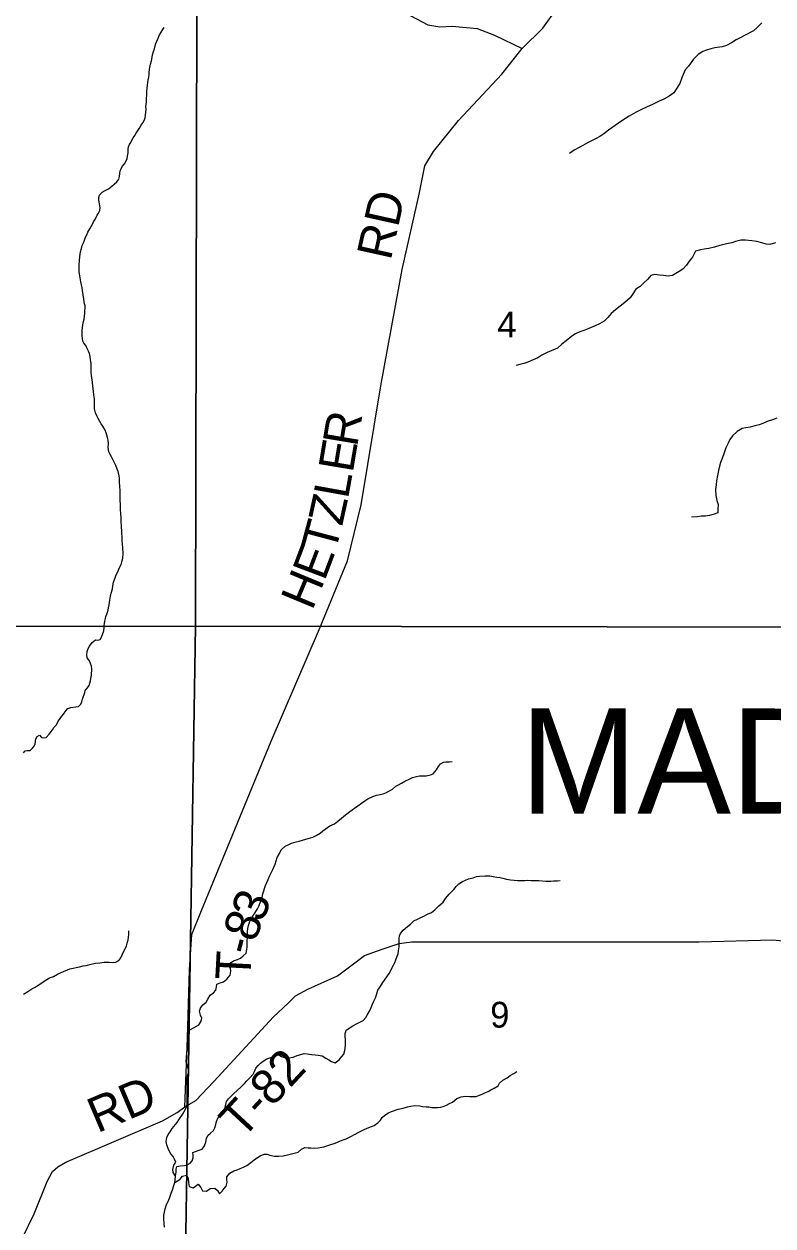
# Model space of a CAD drawing. Extents: x 1310247 to 1552180, y 377264 to 706493.
# Drawn here: x 1419907 to 1426323, y 566791 to 577088 of the extents above; entities that cross this region are included whole.
import ezdxf

# ---------------------------------------------------------------- set-up
doc = ezdxf.new("R2010")
doc.units = 0
for name, color, linetype in [('GM_X_Minor_River', 7, 'Continuous'), ('GM_X_Section', 7, 'Continuous'), ('GM_X_Section_Text', 7, 'Continuous'), ('GM_X_Township_Road', 7, 'Continuous'), ('GM_X_Township_Road_Text', 7, 'Continuous'), ('GM_X_Township_Text', 7, 'Continuous')]:
    doc.layers.add(name, color=color, linetype=linetype)

msp = doc.modelspace()

# ---------------------------------------------------------------- linework, layer by layer
at = {"layer": 'GM_X_Minor_River'}
for points in [[(1420556, 575490), (1420560, 575512), (1420555, 575548), (1420548, 575579), (1420549, 575601), (1420555, 575621), (1420576, 575648), (1420602, 575661), (1420631, 575677), (1420658, 575698), (1420680, 575715), (1420703, 575735), (1420719, 575758), (1420726, 575782), (1420729, 575808), (1420731, 575830), (1420738, 575848), (1420748, 575868), (1420767, 575889), (1420782, 575915), (1420790, 575935), (1420793, 575957), (1420798, 575983), (1420798, 576017), (1420803, 576035), (1420811, 576055), (1420822, 576074), (1420830, 576092), (1420843, 576112), (1420856, 576133), (1420868, 576153), (1420897, 576196), (1420912, 576220), (1420925, 576240), (1420935, 576262), (1420944, 576283), (1420947, 576307), (1420951, 576333), (1420954, 576357), (1420952, 576377), (1420955, 576417), (1420958, 576511), (1420963, 576539), (1420965, 576565), (1420968, 576587), (1420970, 576607), (1420975, 576633), (1420978, 576655), (1420980, 576673), (1420983, 576697), (1420985, 576715), (1420992, 576745), (1420999, 576773), (1421004, 576805), (1421008, 576825), (1421017, 576851), (1421024, 576876), (1421032, 576902), (1421037, 576922), (1421045, 576940), (1421056, 576966), (1421069, 576995), (1421082, 577017), (1421096, 577041), (1421109, 577058)], [(1426228, 577097), (1426188, 577058), (1426156, 577030), (1426079, 576988), (1426043, 576969), (1426007, 576951), (1425967, 576927), (1425925, 576904), (1425887, 576892), (1425825, 576883), (1425791, 576875), (1425755, 576863), (1425723, 576851), (1425683, 576828), (1425643, 576788), (1425600, 576726), (1425572, 576695), (1425546, 576635), (1425525, 576577), (1425493, 576529), (1425473, 576497), (1425435, 576469), (1425387, 576444), (1425347, 576428), (1425298, 576402), (1425240, 576375), (1425196, 576355), (1425152, 576334), (1425092, 576298), (1425060, 576278), (1425028, 576257), (1424972, 576217), (1424915, 576178), (1424875, 576146), (1424841, 576124), (1424809, 576106), (1424775, 576089), (1424735, 576069), (1424695, 576047), (1424663, 576030), (1424621, 576006), (1424579, 575978)], [(1420750, 572631), (1420749, 572661), (1420747, 572687), (1420744, 572731), (1420745, 572749), (1420742, 572775), (1420739, 572836), (1420740, 572856), (1420737, 572894), (1420734, 572930), (1420733, 572970), (1420730, 573012), (1420731, 573056), (1420730, 573084), (1420727, 573133), (1420725, 573153), (1420724, 573175), (1420724, 573195), (1420723, 573217), (1420714, 573253), (1420706, 573273), (1420693, 573306), (1420676, 573340), (1420657, 573381), (1420642, 573405), (1420634, 573424), (1420631, 573444), (1420629, 573464), (1420630, 573492), (1420627, 573522), (1420623, 573546), (1420618, 573566), (1420610, 573585), (1420601, 573609), (1420582, 573644), (1420568, 573664), (1420557, 573684), (1420543, 573709), (1420530, 573731), (1420520, 573758), (1420511, 573792), (1420512, 573810), (1420510, 573834), (1420511, 573876), (1420506, 573910), (1420503, 573940), (1420496, 573987), (1420490, 574041), (1420484, 574073), (1420483, 574101), (1420482, 574143), (1420481, 574176), (1420478, 574214), (1420475, 574238), (1420467, 574266), (1420460, 574286), (1420445, 574313), (1420437, 574333), (1420420, 574354), (1420412, 574372), (1420405, 574416), (1420406, 574438), (1420406, 574464), (1420407, 574486), (1420412, 574510), (1420416, 574540), (1420421, 574558), (1420428, 574612), (1420430, 574674), (1420426, 574692), (1420419, 574732), (1420414, 574769), (1420407, 574805), (1420404, 574827), (1420400, 574853), (1420395, 574879), (1420386, 574930), (1420383, 574948), (1420381, 574968), (1420380, 574998), (1420379, 575030), (1420382, 575060), (1420385, 575096), (1420387, 575116), (1420392, 575136), (1420399, 575164), (1420405, 575190), (1420416, 575212), (1420425, 575237), (1420435, 575261), (1420446, 575281), (1420454, 575305), (1420471, 575334), (1420482, 575354), (1420494, 575372), (1420503, 575394), (1420515, 575411), (1420526, 575429), (1420535, 575449), (1420545, 575467), (1420556, 575490)], [(1426346, 575212), (1426296, 575199), (1426264, 575203), (1426228, 575212), (1426186, 575224), (1426143, 575230), (1426087, 575237), (1426047, 575235), (1426003, 575226), (1425971, 575214), (1425915, 575202), (1425869, 575189), (1425823, 575175), (1425773, 575166), (1425735, 575158), (1425703, 575152), (1425659, 575141), (1425634, 575091), (1425606, 575055), (1425582, 575023), (1425552, 574989), (1425520, 574968), (1425462, 574934), (1425426, 574928), (1425384, 574933)], [(1425384, 574933), (1425352, 574937), (1425310, 574941), (1425276, 574934), (1425250, 574902), (1425217, 574870), (1425185, 574840), (1425149, 574815), (1425123, 574775), (1425099, 574743), (1425054, 574701), (1425014, 574672), (1424974, 574640), (1424936, 574608), (1424908, 574574), (1424876, 574541), (1424836, 574519), (1424799, 574501), (1424747, 574480), (1424703, 574462), (1424669, 574450), (1424631, 574433), (1424599, 574415), (1424551, 574373), (1424515, 574344), (1424477, 574312), (1424423, 574288), (1424388, 574273), (1424344, 574251), (1424308, 574227), (1424268, 574212), (1424222, 574192), (1424190, 574180), (1424154, 574171), (1424122, 574163)], [(1426355, 573711), (1426319, 573698), (1426273, 573682), (1426237, 573666), (1426205, 573653), (1426167, 573645), (1426127, 573635), (1426091, 573628), (1426059, 573622), (1426017, 573596)], [(1426017, 573596), (1425977, 573560), (1425955, 573529), (1425938, 573497), (1425920, 573457), (1425902, 573407), (1425892, 573375), (1425875, 573331), (1425865, 573299), (1425857, 573263), (1425848, 573221), (1425840, 573173), (1425836, 573141), (1425832, 573101), (1425835, 573049), (1425841, 573007), (1425853, 572972), (1425852, 572932), (1425850, 572900), (1425812, 572885), (1425778, 572877), (1425746, 572873), (1425708, 572872), (1425676, 572866), (1425626, 572864)], [(1419902, 570844), (1419916, 570862), (1419938, 570864), (1419959, 570863), (1419979, 570884), (1419994, 570902), (1420004, 570920), (1420009, 570964), (1420020, 570984), (1420040, 570995), (1420058, 570976), (1420076, 570972), (1420098, 570975), (1420123, 571003), (1420152, 571040), (1420163, 571062), (1420185, 571085), (1420196, 571109), (1420223, 571148), (1420244, 571176), (1420265, 571205), (1420283, 571223), (1420308, 571232), (1420350, 571239), (1420374, 571242), (1420393, 571260), (1420403, 571282), (1420408, 571304), (1420429, 571361), (1420432, 571379), (1420451, 571401), (1420465, 571422), (1420470, 571440), (1420476, 571462), (1420479, 571482), (1420486, 571510), (1420487, 571564), (1420486, 571586), (1420467, 571633), (1420447, 571657), (1420444, 571683), (1420449, 571711), (1420457, 571737), (1420468, 571757), (1420491, 571788), (1420520, 571812), (1420538, 571809), (1420560, 571814), (1420570, 571834), (1420590, 571888), (1420593, 571916), (1420595, 571934), (1420598, 571952), (1420600, 571972), (1420605, 571994), (1420607, 572012), (1420618, 572031), (1420627, 572067), (1420631, 572087), (1420636, 572111), (1420641, 572151), (1420648, 572185), (1420654, 572211), (1420664, 572250), (1420668, 572276), (1420675, 572306), (1420688, 572344), (1420697, 572368), (1420710, 572396), (1420722, 572425), (1420739, 572457), (1420746, 572479), (1420753, 572513), (1420756, 572551), (1420753, 572599), (1420750, 572631)], [(1422320, 570104), (1422360, 570116), (1422382, 570123), (1422410, 570137), (1422444, 570155), (1422468, 570175), (1422526, 570218), (1422566, 570236), (1422596, 570260), (1422626, 570285), (1422661, 570313), (1422697, 570341), (1422737, 570370), (1422767, 570390), (1422797, 570412), (1422827, 570432), (1422853, 570450), (1422895, 570471), (1422927, 570481), (1422959, 570487), (1422985, 570494), (1423007, 570500), (1423033, 570516), (1423064, 570534), (1423092, 570558), (1423116, 570569), (1423142, 570585), (1423174, 570605), (1423202, 570617), (1423236, 570634), (1423270, 570642), (1423296, 570646), (1423318, 570646), (1423352, 570647), (1423388, 570657), (1423412, 570665), (1423440, 570699), (1423458, 570728), (1423476, 570750), (1423501, 570764), (1423522, 570766), (1423552, 570768), (1423576, 570771)], [(1421206, 567217), (1421185, 567250), (1421181, 567274), (1421191, 567312), (1421209, 567336), (1421197, 567364), (1421186, 567386), (1421164, 567408), (1421144, 567446), (1421130, 567485), (1421125, 567513), (1421131, 567549), (1421143, 567575), (1421159, 567596), (1421177, 567626), (1421218, 567676), (1421234, 567700), (1421264, 567746), (1421290, 567790), (1421299, 567812), (1421305, 567834), (1421305, 567922), (1421304, 567960), (1421304, 568054), (1421309, 568078), (1421315, 568104), (1421317, 568132), (1421309, 568158), (1421297, 568198), (1421298, 568238), (1421302, 568272), (1421308, 568296), (1421312, 568318), (1421317, 568354), (1421317, 568378), (1421307, 568438), (1421329, 568472), (1421365, 568492), (1421406, 568514), (1421424, 568544), (1421430, 568572), (1421420, 568596), (1421410, 568632), (1421419, 568658), (1421437, 568682), (1421467, 568709), (1421481, 568733), (1421503, 568767), (1421529, 568789), (1421551, 568811), (1421556, 568839), (1421560, 568861), (1421588, 568873), (1421616, 568882), (1421644, 568904), (1421672, 568938), (1421678, 568974), (1421675, 569000), (1421663, 569022), (1421681, 569048), (1421703, 569062), (1421735, 569074), (1421763, 569085), (1421785, 569105), (1421809, 569127), (1421816, 569159), (1421818, 569181), (1421818, 569205), (1421820, 569233), (1421822, 569263), (1421822, 569285), (1421823, 569311), (1421825, 569339), (1421829, 569365), (1421843, 569399), (1421857, 569427), (1421884, 569471), (1421908, 569507), (1421920, 569531), (1421930, 569558), (1421940, 569582), (1421947, 569604), (1421953, 569636), (1421977, 569708), (1421987, 569732), (1421998, 569758), (1422014, 569792), (1422028, 569822), (1422040, 569844), (1422048, 569866), (1422058, 569890), (1422077, 569948), (1422097, 569982), (1422111, 570014), (1422143, 570045), (1422170, 570057), (1422198, 570069), (1422238, 570081), (1422264, 570088), (1422292, 570096), (1422320, 570104)], [(1423217, 569376), (1423247, 569406), (1423279, 569418), (1423301, 569430), (1423333, 569445), (1423365, 569463), (1423399, 569477), (1423427, 569499), (1423460, 569532), (1423498, 569564), (1423518, 569596), (1423550, 569634), (1423588, 569673), (1423609, 569699), (1423633, 569721), (1423663, 569741), (1423715, 569766), (1423755, 569774), (1423783, 569784), (1423809, 569788), (1423857, 569791), (1423899, 569791), (1423925, 569786), (1423957, 569780), (1423985, 569776), (1424010, 569770), (1424040, 569763), (1424076, 569757), (1424106, 569753), (1424136, 569750), (1424198, 569750), (1424224, 569752), (1424252, 569751), (1424280, 569751), (1424316, 569749), (1424376, 569746), (1424420, 569746), (1424442, 569748), (1424478, 569747), (1424501, 569749)], [(1419902, 568776), (1419940, 568800), (1419974, 568821), (1420002, 568837), (1420028, 568853), (1420052, 568867), (1420080, 568888), (1420125, 568916), (1420159, 568928), (1420195, 568947), (1420251, 568975), (1420279, 568985), (1420301, 568993), (1420327, 569000), (1420353, 569004), (1420383, 569010), (1420415, 569020), (1420439, 569023), (1420481, 569033), (1420519, 569041), (1420557, 569046), (1420591, 569050), (1420613, 569052), (1420637, 569052), (1420671, 569049), (1420695, 569051), (1420719, 569065), (1420737, 569089), (1420749, 569113), (1420761, 569145), (1420773, 569166), (1420785, 569192), (1420792, 569214), (1420798, 569242), (1420802, 569266), (1420804, 569288), (1420806, 569318)], [(1421206, 567217), (1421211, 567251), (1421211, 567276), (1421215, 567300), (1421245, 567305), (1421283, 567309), (1421305, 567315), (1421331, 567328), (1421349, 567350), (1421357, 567374), (1421357, 567398), (1421352, 567420), (1421376, 567430), (1421398, 567436), (1421434, 567450), (1421454, 567478), (1421464, 567510), (1421470, 567540), (1421482, 567565), (1421505, 567587), (1421531, 567609), (1421543, 567631), (1421551, 567659), (1421555, 567687), (1421569, 567719), (1421590, 567743), (1421612, 567763), (1421624, 567786), (1421632, 567820), (1421642, 567856), (1421660, 567880), (1421703, 567922), (1421737, 567954), (1421765, 567981), (1421795, 568011), (1421817, 568035), (1421842, 568059), (1421870, 568091), (1421882, 568113), (1421894, 568143), (1421912, 568166), (1421934, 568186), (1421956, 568204), (1421988, 568222), (1422039, 568241), (1422065, 568253), (1422091, 568257), (1422112, 568243), (1422146, 568230), (1422176, 568230), (1422212, 568238), (1422246, 568251), (1422278, 568261), (1422306, 568267), (1422336, 568265), (1422370, 568260), (1422400, 568258), (1422426, 568254), (1422462, 568247), (1422494, 568229), (1422518, 568215), (1422541, 568199), (1422573, 568188), (1422607, 568214), (1422630, 568242), (1422648, 568264), (1422656, 568294), (1422660, 568336), (1422661, 568390), (1422659, 568412), (1422659, 568438), (1422667, 568468), (1422723, 568505), (1422761, 568525), (1422812, 568551), (1422834, 568577), (1422848, 568598), (1422866, 568630), (1422882, 568662), (1422890, 568686), (1422905, 568716), (1422917, 568746), (1422927, 568770), (1422939, 568810), (1422957, 568840), (1422980, 568876), (1423034, 568953), (1423071, 569025), (1423083, 569047), (1423093, 569071), (1423105, 569101), (1423113, 569123), (1423115, 569147), (1423120, 569181), (1423120, 569223), (1423122, 569253), (1423124, 569275), (1423132, 569297), (1423155, 569325), (1423191, 569357), (1423217, 569376)], [(1424010, 568039), (1424046, 568060), (1424072, 568080), (1424102, 568098), (1424128, 568114)], [(1421198, 567163), (1421244, 567193), (1421264, 567217), (1421300, 567225), (1421314, 567200), (1421316, 567162), (1421322, 567128), (1421355, 567118), (1421377, 567132), (1421400, 567148), (1421421, 567119), (1421437, 567093), (1421471, 567089), (1421501, 567111), (1421541, 567114), (1421565, 567094), (1421581, 567066), (1421605, 567088), (1421621, 567112), (1421639, 567133), (1421647, 567167), (1421645, 567189), (1421646, 567211), (1421670, 567243), (1421704, 567263), (1421732, 567273), (1421758, 567282), (1421788, 567294), (1421816, 567310), (1421850, 567334), (1421880, 567357), (1421906, 567377), (1421930, 567393), (1421963, 567405), (1421990, 567405), (1422014, 567396), (1422052, 567388), (1422088, 567388), (1422126, 567391), (1422164, 567401), (1422198, 567409), (1422232, 567418), (1422256, 567424), (1422284, 567450), (1422314, 567462), (1422342, 567461), (1422364, 567459), (1422392, 567457), (1422426, 567461), (1422476, 567468), (1422502, 567478), (1422528, 567486), (1422574, 567501), (1422618, 567519), (1422642, 567529), (1422668, 567538), (1422702, 567554), (1422743, 567576), (1422769, 567592), (1422797, 567607), (1422821, 567617), (1422847, 567629), (1422883, 567643), (1422907, 567652), (1422937, 567674), (1422961, 567698), (1422975, 567720), (1422997, 567740), (1423029, 567759), (1423055, 567771), (1423111, 567791), (1423155, 567800), (1423191, 567810), (1423220, 567818), (1423251, 567824), (1423297, 567819), (1423321, 567815), (1423353, 567811), (1423375, 567810), (1423397, 567806), (1423449, 567806), (1423477, 567809), (1423499, 567815), (1423525, 567825), (1423551, 567841), (1423577, 567851), (1423615, 567882), (1423651, 567898), (1423687, 567904), (1423727, 567901), (1423751, 567899), (1423781, 567901), (1423809, 567910), (1423833, 567920), (1423855, 567930), (1423883, 567944), (1423907, 567958), (1423935, 567971), (1423968, 567991), (1423980, 568013), (1424010, 568039)], [(1421111, 566780), (1421108, 566812), (1421104, 566852), (1421106, 566884), (1421110, 566908), (1421116, 566938), (1421127, 566976), (1421141, 567000), (1421153, 567028), (1421169, 567072), (1421180, 567100), (1421190, 567138), (1421198, 567163), (1421202, 567185), (1421206, 567217)]]:
    msp.add_lwpolyline(points, dxfattribs=at)
at = {"layer": 'GM_X_Section'}
for points in [[(1416421, 577270), (1421388, 577247), (1421376, 571928), (1416022, 571925), (1416075, 577269)], [(1421388, 577247), (1421760, 577243), (1426765, 577210), (1426667, 571920), (1421376, 571928)], [(1416022, 571925), (1421376, 571928), (1421290, 566550), (1415927, 566581)], [(1426667, 571920), (1426626, 566531), (1421290, 566550), (1421376, 571928)]]:
    msp.add_lwpolyline(points, close=True, dxfattribs=at)
at = {"layer": 'GM_X_Township_Road'}
for points in [[(1421285, 567810), (1421309, 568401), (1421326, 568986), (1421344, 569289), (1421428, 569493), (1422024, 570944), (1422438, 571906), (1422678, 572488), (1422794, 572970), (1422963, 573989), (1423147, 574986), (1423291, 575629), (1423340, 575874), (1423414, 575997), (1423630, 576262), (1424001, 576659), (1424176, 576877), (1424351, 577051), (1424597, 577397), (1424822, 577777), (1424976, 578204), (1425066, 578468), (1425204, 578807)], [(1414954, 577263), (1416649, 577245), (1418502, 577240), (1418754, 577239), (1419101, 577232), (1419966, 577224), (1420916, 577226), (1421773, 577226), (1422709, 577221), (1423033, 577212), (1423113, 577205), (1423220, 577158), (1423366, 577080), (1423468, 577065), (1423574, 577070), (1423790, 577050), (1423939, 576992), (1424176, 576877)], [(1419894, 566688), (1419993, 566894), (1420106, 567173), (1420150, 567256), (1420198, 567298), (1420266, 567338), (1421093, 567691), (1421218, 567762), (1421285, 567810), (1421380, 567867), (1421534, 568028), (1421772, 568289), (1422045, 568581), (1422169, 568700), (1422232, 568762), (1422338, 568819), (1422592, 568934), (1422731, 569036), (1422825, 569107), (1422976, 569163), (1423122, 569210), (1423227, 569225), (1424644, 569226), (1425691, 569225), (1426322, 569241), (1426523, 569221)]]:
    msp.add_lwpolyline(points, dxfattribs=at)

# ---------------------------------------------------------------- texts
at = {"layer": 'GM_X_Section_Text'}
for s, p in [('4', (1423962, 574403)), ('9', (1423901, 568490))]:
    msp.add_text(s, height=221, rotation=0, dxfattribs=at).set_placement(p)
at = {"layer": 'GM_X_Township_Road_Text'}
for s, rotation, p in [('RD', 77.5254, (1423048, 575055)), ('R', 80.4811, (1422760, 573458)), ('E', 80.4694, (1422723, 573236)), ('L', 79.7876, (1422682, 573012)), ('Z', 77.6252, (1422632, 572781)), ('T', 75.0974, (1422571, 572550)), ('E', 69.3106, (1422481, 572309)), ('H', 67.4163, (1422376, 572056)), ('3', 67.6743, (1421948, 569382)), ('8', 69.207, (1421883, 569211)), ('-', 75.0095, (1421854, 569100)), ('T', 87.0417, (1421845, 568892)), ('T-82', 47.1938, (1421777, 567526)), ('RD', 23.0037, (1420535, 567584))]:
    msp.add_text(s, height=300, rotation=rotation, dxfattribs=at).set_placement(p)
at = {"layer": 'GM_X_Township_Text'}
msp.add_text('MADISON', height=900, rotation=0, dxfattribs=at).set_placement((1424158, 570324))

doc.saveas('drawing.dxf')
